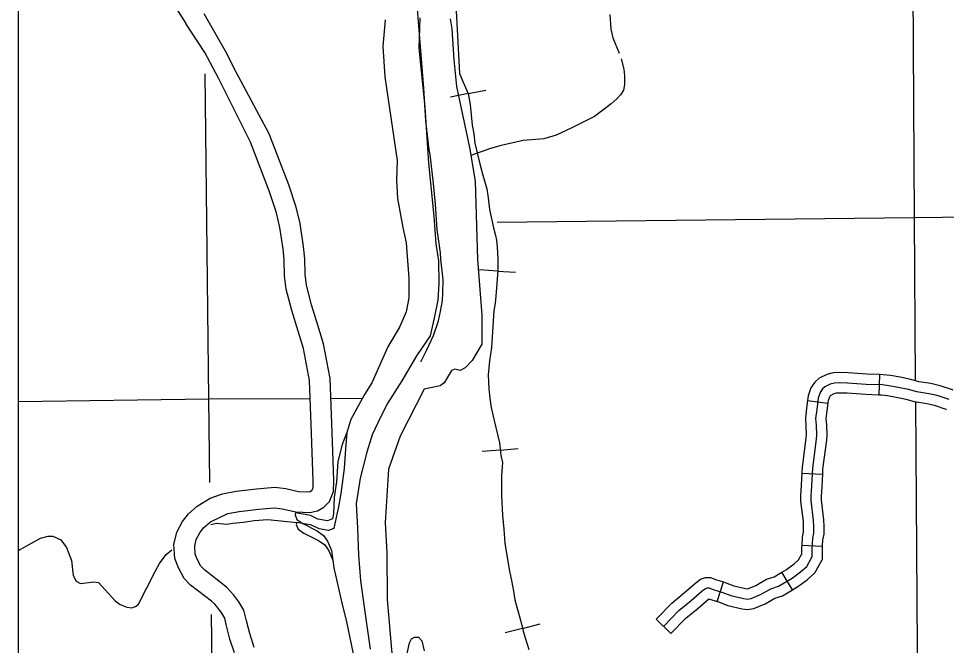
# Model space of a CAD drawing. Extents: x 1377389 to 1380723, y 1168351 to 1170484.
# Drawn here: x 1378340.6 to 1378476.2, y 1168870.2 to 1168961.8 of the extents above; entities that cross this region are included whole.
import ezdxf

# ---------------------------------------------------------------- set-up
doc = ezdxf.new("R2010")
doc.units = 0
doc.layers.add('B_Fill', color=7, linetype='Continuous')
doc.layers.add('B_Text', color=7, linetype='Continuous')

msp = doc.modelspace()

# ---------------------------------------------------------------- linework, layer by layer
at = {"layer": 'B_Fill'}
for p, q in [((1378406.28, 1168950.87), (1378408.87, 1168951.37)), ((1378406.28, 1168950.87), (1378403.69, 1168950.36)), ((1378410.6, 1168924.92), (1378407.96, 1168925.09)), ((1378410.6, 1168924.92), (1378413.23, 1168924.75)), ((1378466.39, 1168909.81), (1378466.29, 1168906.81)), ((1378455.88, 1168906.02), (1378458.85, 1168905.61)), ((1378410.98, 1168898.77), (1378408.35, 1168898.54)), ((1378410.98, 1168898.77), (1378413.61, 1168898.99)), ((1378455.04, 1168895.4), (1378458.04, 1168895.23)), ((1378455.03, 1168884.89), (1378458.02, 1168884.71)), ((1378453.68, 1168878.36), (1378452.13, 1168880.93)), ((1378442.67, 1168876.65), (1378443.59, 1168879.51)), ((1378435.91, 1168871.95), (1378433.77, 1168874.05)), ((1378414.23, 1168872.71), (1378411.68, 1168872.06)), ((1378414.23, 1168872.71), (1378416.79, 1168873.36))]:
    msp.add_line(p, q, dxfattribs=at)
for points in [[(1378471.07, 1168999.81), (1378471.43, 1168932.74)], [(1378340.61, 1168994.24), (1378341.89, 1168994.55), (1378342.68, 1168994.61), (1378343.36, 1168994.52), (1378343.85, 1168994.2), (1378344.35, 1168993.4), (1378345.18, 1168991.54), (1378346.76, 1168988.45), (1378348.36, 1168985.8), (1378351.67, 1168979.64), (1378354.33, 1168973.55), (1378355.07, 1168972.33), (1378355.73, 1168971.34), (1378356.65, 1168970.51), (1378358.07, 1168970.08), (1378358.96, 1168969.4), (1378359.84, 1168968.19), (1378361.99, 1168965.86), (1378362.74, 1168964.86), (1378363.58, 1168963.4), (1378365.07, 1168961.12)], [(1378404.2, 1168969.32), (1378404.68, 1168960.22), (1378405.05, 1168953.81), (1378405.73, 1168952.2), (1378406.28, 1168950.89), (1378406.59, 1168949.29), (1378406.86, 1168946.23), (1378407.14, 1168944.98), (1378407.25, 1168943.61), (1378408.01, 1168940.6), (1378408.45, 1168938.96), (1378409, 1168936.94), (1378409.21, 1168935.62), (1378409.43, 1168933.93), (1378409.98, 1168931.25), (1378410.29, 1168930.14), (1378410.41, 1168929.43), (1378410.55, 1168928.42), (1378410.64, 1168926.73), (1378410.61, 1168925.07), (1378410.52, 1168923.73), (1378410.41, 1168922.5), (1378410.32, 1168921.27), (1378410.24, 1168920.24), (1378410.06, 1168919.12), (1378409.85, 1168916.12), (1378409.68, 1168913.77), (1378409.39, 1168911.82), (1378409.22, 1168909.76), (1378409.31, 1168907.7), (1378409.46, 1168906.37), (1378409.65, 1168904.98), (1378410.1, 1168903.08), (1378410.89, 1168899.85), (1378411.05, 1168897.98), (1378411.33, 1168896.97), (1378411.17, 1168895.04), (1378411.14, 1168893.93), (1378411.17, 1168892.07), (1378411.33, 1168889.28), (1378411.52, 1168887.19), (1378411.65, 1168885.17), (1378412.03, 1168882.76), (1378412.34, 1168881.08), (1378412.63, 1168879.69), (1378412.91, 1168878.17), (1378413.13, 1168876.91), (1378413.51, 1168875.45), (1378413.92, 1168873.93), (1378414.33, 1168872.32), (1378414.65, 1168871.18), (1378415.16, 1168869.63)], [(1378404.2, 1168969.32), (1378404.68, 1168960.22), (1378405.05, 1168953.81), (1378405.73, 1168952.2), (1378406.28, 1168950.89), (1378406.59, 1168949.29), (1378406.86, 1168946.23), (1378407.14, 1168944.98), (1378407.25, 1168943.61), (1378408.01, 1168940.6), (1378408.45, 1168938.96), (1378409, 1168936.94), (1378409.21, 1168935.62), (1378409.43, 1168933.93), (1378409.98, 1168931.25), (1378410.29, 1168930.14), (1378410.41, 1168929.43), (1378410.55, 1168928.42), (1378410.64, 1168926.73), (1378410.61, 1168925.07), (1378410.52, 1168923.73), (1378410.41, 1168922.5), (1378410.32, 1168921.27), (1378410.24, 1168920.24), (1378410.06, 1168919.12), (1378409.85, 1168916.12), (1378409.68, 1168913.77), (1378409.39, 1168911.82), (1378409.22, 1168909.76), (1378409.31, 1168907.7), (1378409.46, 1168906.37), (1378409.65, 1168904.98), (1378410.1, 1168903.08), (1378410.89, 1168899.85), (1378411.05, 1168897.98), (1378411.33, 1168896.97), (1378411.17, 1168895.04), (1378411.14, 1168893.93), (1378411.17, 1168892.07), (1378411.33, 1168889.28), (1378411.52, 1168887.19), (1378411.65, 1168885.17), (1378412.03, 1168882.76), (1378412.34, 1168881.08), (1378412.63, 1168879.69), (1378412.91, 1168878.17), (1378413.13, 1168876.91), (1378413.51, 1168875.45), (1378413.92, 1168873.93), (1378414.33, 1168872.32), (1378414.65, 1168871.18), (1378415.16, 1168869.63)], [(1378404.2, 1168969.32), (1378404.68, 1168960.22), (1378405.05, 1168953.81), (1378405.73, 1168952.2), (1378406.28, 1168950.89), (1378406.59, 1168949.29), (1378406.86, 1168946.23), (1378407.14, 1168944.98), (1378407.25, 1168943.61), (1378408.01, 1168940.6), (1378408.45, 1168938.96), (1378409, 1168936.94), (1378409.21, 1168935.62), (1378409.43, 1168933.93), (1378409.98, 1168931.25), (1378410.29, 1168930.14), (1378410.41, 1168929.43), (1378410.55, 1168928.42), (1378410.64, 1168926.73), (1378410.61, 1168925.07), (1378410.52, 1168923.73), (1378410.41, 1168922.5), (1378410.32, 1168921.27), (1378410.24, 1168920.24), (1378410.06, 1168919.12), (1378409.85, 1168916.12), (1378409.68, 1168913.77), (1378409.39, 1168911.82), (1378409.22, 1168909.76), (1378409.31, 1168907.7), (1378409.46, 1168906.37), (1378409.65, 1168904.98), (1378410.1, 1168903.08), (1378410.89, 1168899.85), (1378411.05, 1168897.98), (1378411.33, 1168896.97), (1378411.17, 1168895.04), (1378411.14, 1168893.93), (1378411.17, 1168892.07), (1378411.33, 1168889.28), (1378411.52, 1168887.19), (1378411.65, 1168885.17), (1378412.03, 1168882.76), (1378412.34, 1168881.08), (1378412.63, 1168879.69), (1378412.91, 1168878.17), (1378413.13, 1168876.91), (1378413.51, 1168875.45), (1378413.92, 1168873.93), (1378414.33, 1168872.32), (1378414.65, 1168871.18), (1378415.16, 1168869.63)], [(1378402.64, 1168923.64), (1378402.31, 1168926.68), (1378402.27, 1168927.6), (1378401.77, 1168931.03), (1378401.51, 1168934.7), (1378401.25, 1168937.71), (1378400.74, 1168941.95), (1378400.59, 1168942.69), (1378400.1, 1168946.88), (1378399.83, 1168951.68), (1378398.8, 1168964.41)], [(1378368.63, 1168888.3), (1378371.18, 1168889.49), (1378372.86, 1168889.78), (1378375.67, 1168890.13), (1378377.99, 1168890.34), (1378379.14, 1168890.19), (1378381.12, 1168889.74), (1378383.14, 1168889.64), (1378384.27, 1168889.9), (1378385.23, 1168890.41), (1378386.06, 1168891.27), (1378386.61, 1168892.72), (1378386.66, 1168894.26), (1378386.6, 1168895.77), (1378386.42, 1168901.33), (1378386.11, 1168909.25), (1378385.17, 1168914.31), (1378384.35, 1168917.01), (1378383.43, 1168920.01), (1378382.67, 1168922.88), (1378382.47, 1168924.46), (1378382.41, 1168926.73), (1378382.26, 1168928.53), (1378381.74, 1168931.9), (1378381.16, 1168934.27), (1378380.11, 1168937.52), (1378377.22, 1168945.01), (1378372.39, 1168954.01), (1378370.82, 1168957.05), (1378367.75, 1168962.52)], [(1378427.01, 1168962.41), (1378427.15, 1168960.27), (1378427.45, 1168959.03), (1378428.34, 1168956.77)], [(1378367.81, 1168956.88), (1378365.07, 1168961.12)], [(1378394.18, 1168961.67), (1378393.81, 1168957.76), (1378394.1, 1168953.32), (1378395.93, 1168941.1), (1378395.8, 1168938.2), (1378395.99, 1168935.54), (1378396.76, 1168931.28), (1378397.26, 1168929.05), (1378397.63, 1168923.83), (1378397.64, 1168921.03), (1378397.25, 1168918.97), (1378396.28, 1168916.75), (1378394.55, 1168913.87), (1378392.21, 1168908.62), (1378391.13, 1168906.88), (1378389.17, 1168903.26), (1378388.59, 1168901.32), (1378387.9, 1168899.6), (1378387.27, 1168897.11), (1378387.06, 1168894.11), (1378386.72, 1168891.87), (1378386.61, 1168889.45), (1378386.49, 1168888.73), (1378385.72, 1168888.45), (1378384.32, 1168888.69), (1378383.24, 1168889.19), (1378382.46, 1168889.35), (1378381.08, 1168889.59), (1378381, 1168889.29), (1378381.28, 1168888.61), (1378382.12, 1168888.03), (1378384.22, 1168886.99), (1378385.18, 1168886.31), (1378385.76, 1168885.47), (1378386.33, 1168884.11), (1378386.67, 1168881.55), (1378387.89, 1168876.19), (1378388.49, 1168873.91), (1378389.5, 1168869)], [(1378394.18, 1168961.67), (1378393.81, 1168957.76), (1378394.1, 1168953.32), (1378395.93, 1168941.1), (1378395.8, 1168938.2), (1378395.99, 1168935.54), (1378396.76, 1168931.28), (1378397.26, 1168929.05), (1378397.63, 1168923.83), (1378397.64, 1168921.03), (1378397.25, 1168918.97), (1378396.28, 1168916.75), (1378396.21, 1168916.62), (1378394.55, 1168913.87), (1378392.21, 1168908.62), (1378391.13, 1168906.88), (1378389.17, 1168903.26), (1378388.59, 1168901.32), (1378388.35, 1168898.95), (1378388.16, 1168896.06)], [(1378399.21, 1168961.96), (1378399.1, 1168957.49), (1378399.94, 1168948.88), (1378400.5, 1168940.72), (1378401.26, 1168932.96), (1378401.57, 1168928.92), (1378401.96, 1168926.42), (1378401.99, 1168923.13), (1378401.84, 1168920.69), (1378401.36, 1168918.29), (1378400.75, 1168915.47), (1378398.76, 1168912.55), (1378396.6, 1168908.89), (1378394.55, 1168905.68), (1378393.5, 1168903.56), (1378392.29, 1168900.98), (1378391.48, 1168898.46), (1378390.53, 1168894.66), (1378389.92, 1168890.91), (1378390.15, 1168887.37), (1378390.26, 1168883.39), (1378390.57, 1168879.71), (1378391.08, 1168875.81), (1378391.96, 1168869.67)], [(1378403.68, 1168961.81), (1378403.92, 1168960.35), (1378404.19, 1168955.79), (1378404.6, 1168951.89), (1378406.5, 1168942.97), (1378407.32, 1168938.06), (1378407.65, 1168926.62), (1378408.29, 1168918.48), (1378408.3, 1168914.23), (1378406.87, 1168911.85), (1378405.85, 1168910.77), (1378405.14, 1168910.41), (1378404.34, 1168910.61), (1378403.84, 1168910.41), (1378402.79, 1168908.59), (1378402.21, 1168908.15), (1378399.89, 1168907.69), (1378396.38, 1168900.82), (1378394.64, 1168895.98), (1378394.18, 1168888.18), (1378394.39, 1168883.77), (1378394.45, 1168876.93), (1378395.21, 1168868.51)], [(1378403.68, 1168961.81), (1378403.92, 1168960.35), (1378404.19, 1168955.79), (1378404.6, 1168951.89), (1378406.5, 1168942.97), (1378407.32, 1168938.06), (1378407.65, 1168926.62), (1378408.29, 1168918.48), (1378408.3, 1168914.23), (1378406.87, 1168911.85), (1378405.85, 1168910.77), (1378405.14, 1168910.41), (1378404.34, 1168910.61), (1378403.84, 1168910.41), (1378402.79, 1168908.59), (1378402.21, 1168908.15), (1378399.89, 1168907.69), (1378396.38, 1168900.82), (1378394.64, 1168895.98), (1378394.18, 1168888.18), (1378394.39, 1168883.77), (1378394.45, 1168876.93), (1378395.21, 1168868.51)], [(1378368.59, 1168891.74), (1378370.39, 1168892.39), (1378372.42, 1168892.75), (1378375.35, 1168893.11), (1378378.05, 1168893.36), (1378379.67, 1168893.14), (1378381.53, 1168892.72), (1378382.87, 1168892.66), (1378383.21, 1168892.74), (1378383.4, 1168892.84), (1378383.48, 1168892.91), (1378383.63, 1168893.31), (1378383.66, 1168894.25), (1378383.6, 1168895.66), (1378383.42, 1168901.23), (1378383.12, 1168908.92), (1378382.25, 1168913.6), (1378381.48, 1168916.13), (1378380.55, 1168919.19), (1378379.72, 1168922.3), (1378379.47, 1168924.24), (1378379.42, 1168926.57), (1378379.28, 1168928.17), (1378378.8, 1168931.32), (1378378.27, 1168933.45), (1378377.28, 1168936.51), (1378374.49, 1168943.76), (1378369.83, 1168953.14), (1378367.81, 1168956.88)], [(1378428.63, 1168955.97), (1378429.02, 1168954.44), (1378429.13, 1168953.48), (1378429.11, 1168952.18), (1378428.97, 1168951.37), (1378428.56, 1168950.7), (1378428, 1168950.12), (1378427.2, 1168949.38), (1378424.76, 1168947.54), (1378421.44, 1168945.84), (1378419.16, 1168944.81), (1378417.34, 1168944.28), (1378414.35, 1168943.99), (1378411.12, 1168943.27), (1378409.55, 1168942.84), (1378406.69, 1168941.83)], [(1378368.4, 1168906.24), (1378367.85, 1168953.77)], [(1378471.43, 1168932.74), (1378578.08, 1168934.05)], [(1378410.55, 1168932.1), (1378471.43, 1168932.74)], [(1378471.43, 1168932.74), (1378471.6, 1168908.87)], [(1378399.4, 1168911.67), (1378400.26, 1168913.42), (1378401.22, 1168915.54), (1378401.98, 1168917.68), (1378402.27, 1168919.02), (1378402.54, 1168920.64), (1378402.57, 1168921.71), (1378402.64, 1168923.64)], [(1378466.39, 1168909.81), (1378464.54, 1168909.87), (1378461.81, 1168910.06), (1378460.51, 1168910.1), (1378459.6, 1168910.05), (1378458.67, 1168909.82), (1378457.57, 1168909.27), (1378456.94, 1168908.71), (1378456.36, 1168907.88), (1378455.98, 1168906.72), (1378455.88, 1168906.02)], [(1378477.11, 1168907.55), (1378477.06, 1168907.57), (1378475.23, 1168908.18), (1378473.86, 1168908.48), (1378472.15, 1168908.74), (1378470.98, 1168909.09), (1378469.38, 1168909.41), (1378467.99, 1168909.66), (1378466.91, 1168909.79), (1378466.39, 1168909.81)], [(1378476.58, 1168906.15), (1378474.83, 1168906.73), (1378473.58, 1168907), (1378471.83, 1168907.28), (1378470.62, 1168907.63), (1378469.1, 1168907.94), (1378467.77, 1168908.17), (1378466.8, 1168908.29), (1378464.46, 1168908.37), (1378461.73, 1168908.56), (1378460.52, 1168908.6), (1378459.82, 1168908.56), (1378459.2, 1168908.41), (1378458.42, 1168908.02), (1378458.07, 1168907.71), (1378457.72, 1168907.2), (1378457.44, 1168906.38), (1378457.21, 1168904.7), (1378457.05, 1168903.38), (1378457.13, 1168902.4), (1378457.17, 1168901), (1378457.13, 1168900.37), (1378456.59, 1168896.12), (1378456.39, 1168892.73), (1378456.35, 1168892.14), (1378456.35, 1168891.4), (1378456.7, 1168888.47), (1378456.74, 1168887.58), (1378456.74, 1168886.64), (1378456.59, 1168885.86), (1378456.51, 1168884.49), (1378456.51, 1168883.13)], [(1378466.29, 1168906.81), (1378464.38, 1168906.87), (1378461.65, 1168907.07), (1378460.54, 1168907.1), (1378460.05, 1168907.07), (1378459.72, 1168906.99), (1378459.27, 1168906.77), (1378459.2, 1168906.7), (1378459.07, 1168906.52), (1378458.91, 1168906.04), (1378458.85, 1168905.61)], [(1378476.16, 1168904.7), (1378476.11, 1168904.72), (1378474.43, 1168905.28), (1378473.31, 1168905.53), (1378471.5, 1168905.81), (1378470.26, 1168906.17), (1378468.82, 1168906.47), (1378467.55, 1168906.69), (1378466.68, 1168906.79), (1378466.29, 1168906.81)], [(1378340.61, 1168905.87), (1378368.4, 1168906.24)], [(1378368.4, 1168906.24), (1378383.22, 1168906.31)], [(1378368.56, 1168894.03), (1378368.4, 1168906.24)], [(1378386.22, 1168906.32), (1378390.84, 1168906.34)], [(1378455.88, 1168906.02), (1378455.72, 1168904.89), (1378455.55, 1168903.4), (1378455.63, 1168902.32), (1378455.67, 1168901.02), (1378455.64, 1168900.51), (1378455.09, 1168896.26), (1378455.04, 1168895.4)], [(1378458.85, 1168905.61), (1378458.7, 1168904.51), (1378458.56, 1168903.35), (1378458.63, 1168902.48), (1378458.67, 1168900.97), (1378458.63, 1168900.23), (1378458.08, 1168895.98), (1378458.04, 1168895.23)], [(1378471.63, 1168905.72), (1378472.2, 1168826.67)], [(1378388.16, 1168896.06), (1378387.67, 1168892.43), (1378387.36, 1168890.47), (1378386.8, 1168888.04), (1378386.68, 1168887.32), (1378385.91, 1168887.04), (1378384.51, 1168887.28), (1378383.43, 1168887.78), (1378382.65, 1168887.94), (1378381.27, 1168888.18), (1378381.19, 1168887.88), (1378381.47, 1168887.2), (1378382.31, 1168886.62), (1378384.41, 1168885.58), (1378385.37, 1168884.9), (1378385.95, 1168884.06), (1378386.52, 1168882.7), (1378386.67, 1168881.55)], [(1378455.04, 1168895.4), (1378454.9, 1168892.82), (1378454.85, 1168892.19), (1378454.85, 1168891.31), (1378455.21, 1168888.35), (1378455.24, 1168887.54), (1378455.24, 1168886.79), (1378455.1, 1168886.05), (1378455.03, 1168884.89)], [(1378458.04, 1168895.23), (1378457.89, 1168892.63), (1378457.85, 1168892.09), (1378457.85, 1168891.49), (1378458.2, 1168888.59), (1378458.24, 1168887.61), (1378458.24, 1168886.49), (1378458.08, 1168885.67), (1378458.02, 1168884.71)], [(1378368.8, 1168876.69), (1378365.73, 1168879.05), (1378364.81, 1168880.02), (1378363.97, 1168881.56), (1378363.46, 1168882.92), (1378363.31, 1168884.99), (1378363.75, 1168886.77), (1378364.58, 1168888.34), (1378365.44, 1168889.43), (1378366.68, 1168890.58), (1378368.59, 1168891.74)], [(1378368.74, 1168880.51), (1378367.76, 1168881.27), (1378367.26, 1168881.8), (1378366.71, 1168882.81), (1378366.42, 1168883.57), (1378366.34, 1168884.73), (1378366.57, 1168885.69), (1378367.1, 1168886.69), (1378367.65, 1168887.39), (1378368.63, 1168888.3)], [(1378368.7, 1168887.91), (1378369.58, 1168888.09), (1378371.03, 1168887.94), (1378371.9, 1168888.09), (1378373.47, 1168888.25), (1378375.01, 1168888.5), (1378377.03, 1168888.62), (1378381.27, 1168888.18)], [(1378340.61, 1168884.1), (1378340.75, 1168884.19), (1378343.84, 1168885.89), (1378344.93, 1168886.2), (1378345.61, 1168886.17), (1378346.8, 1168885.64), (1378347.61, 1168884.55), (1378348.36, 1168882.64), (1378348.61, 1168880.42), (1378349.04, 1168879.62), (1378349.68, 1168879.27), (1378351.6, 1168879.5), (1378352.28, 1168879.42), (1378354.71, 1168876.75), (1378355.44, 1168876.2), (1378356.42, 1168875.81), (1378357.18, 1168875.74), (1378357.68, 1168875.89), (1378358.15, 1168876.27), (1378360.58, 1168881.05), (1378361.22, 1168882.18), (1378362.18, 1168883.53), (1378363.01, 1168884.21)], [(1378455.03, 1168884.89), (1378455.01, 1168884.54), (1378455.01, 1168883.51)], [(1378452.13, 1168880.93), (1378452.79, 1168881.32), (1378453.92, 1168882.14), (1378454.57, 1168882.72), (1378455.01, 1168883.51)], [(1378458.02, 1168884.71), (1378458.01, 1168884.45), (1378458.01, 1168882.74)], [(1378434.84, 1168873), (1378437.09, 1168875.31), (1378438.89, 1168876.81), (1378440.5, 1168878.21), (1378440.95, 1168878.56), (1378441.21, 1168878.65), (1378441.45, 1168878.65), (1378442.1, 1168878.41), (1378443.35, 1168878.01), (1378444.65, 1168877.51), (1378446.55, 1168877.06), (1378447.1, 1168877), (1378447.66, 1168877.07), (1378449.01, 1168877.66), (1378450.51, 1168878.51), (1378451.61, 1168878.86), (1378453.61, 1168880.07), (1378454.86, 1168880.97), (1378455.76, 1168881.77), (1378456.51, 1168883.13)], [(1378453.68, 1168878.36), (1378454.44, 1168878.81), (1378455.8, 1168879.8), (1378456.95, 1168880.82), (1378458.01, 1168882.74)], [(1378386.67, 1168881.55), (1378387.89, 1168876.19), (1378388.49, 1168873.91), (1378389.5, 1168869)], [(1378443.59, 1168879.51), (1378443.85, 1168879.43), (1378445.1, 1168878.95), (1378446.8, 1168878.54), (1378447.09, 1168878.51), (1378447.26, 1168878.53), (1378448.33, 1168879), (1378449.9, 1168879.89), (1378450.99, 1168880.24), (1378452.13, 1168880.93)], [(1378375.05, 1168869.91), (1378374.38, 1168871.98), (1378373.92, 1168873.83), (1378373.53, 1168875.36), (1378372.8, 1168876.6), (1378372.06, 1168877.57), (1378370.99, 1168878.75), (1378368.74, 1168880.51)], [(1378433.77, 1168874.05), (1378436.07, 1168876.41), (1378437.92, 1168877.95), (1378439.54, 1168879.37), (1378440.23, 1168879.91), (1378440.98, 1168880.15), (1378441.71, 1168880.14), (1378442.58, 1168879.83), (1378443.59, 1168879.51)], [(1378442.67, 1168876.65), (1378442.85, 1168876.6), (1378444.21, 1168876.07), (1378446.3, 1168875.58), (1378447.11, 1168875.49), (1378448.05, 1168875.6), (1378449.68, 1168876.32), (1378451.11, 1168877.13), (1378452.23, 1168877.49), (1378453.68, 1168878.36)], [(1378435.91, 1168871.95), (1378438.11, 1168874.2), (1378439.87, 1168875.67), (1378441.45, 1168877.05), (1378441.62, 1168876.99), (1378442.67, 1168876.65)], [(1378372.15, 1168869.12), (1378371.49, 1168871.16), (1378371.01, 1168873.1), (1378370.73, 1168874.21), (1378370.31, 1168874.92), (1378369.75, 1168875.65), (1378369.27, 1168876.23), (1378368.8, 1168876.69)], [(1378369.15, 1168848.71), (1378368.81, 1168874.73)], [(1378397.35, 1168868.81), (1378397.72, 1168870.61), (1378398.02, 1168871.21), (1378398.44, 1168871.45), (1378399.02, 1168871.41), (1378399.54, 1168870.89), (1378399.88, 1168869.45)], [(1378397.35, 1168868.81), (1378397.72, 1168870.61), (1378398.02, 1168871.21), (1378398.44, 1168871.45), (1378399.02, 1168871.41), (1378399.54, 1168870.89), (1378399.88, 1168869.45)]]:
    msp.add_lwpolyline(points, dxfattribs=at)
at = {"layer": 'B_Text'}
msp.add_lwpolyline([(1378340.61, 1169579.43), (1379848.03, 1169579.43), (1379848.03, 1168702.1), (1378340.61, 1168702.1)], close=True, dxfattribs=at)

doc.saveas('drawing.dxf')
